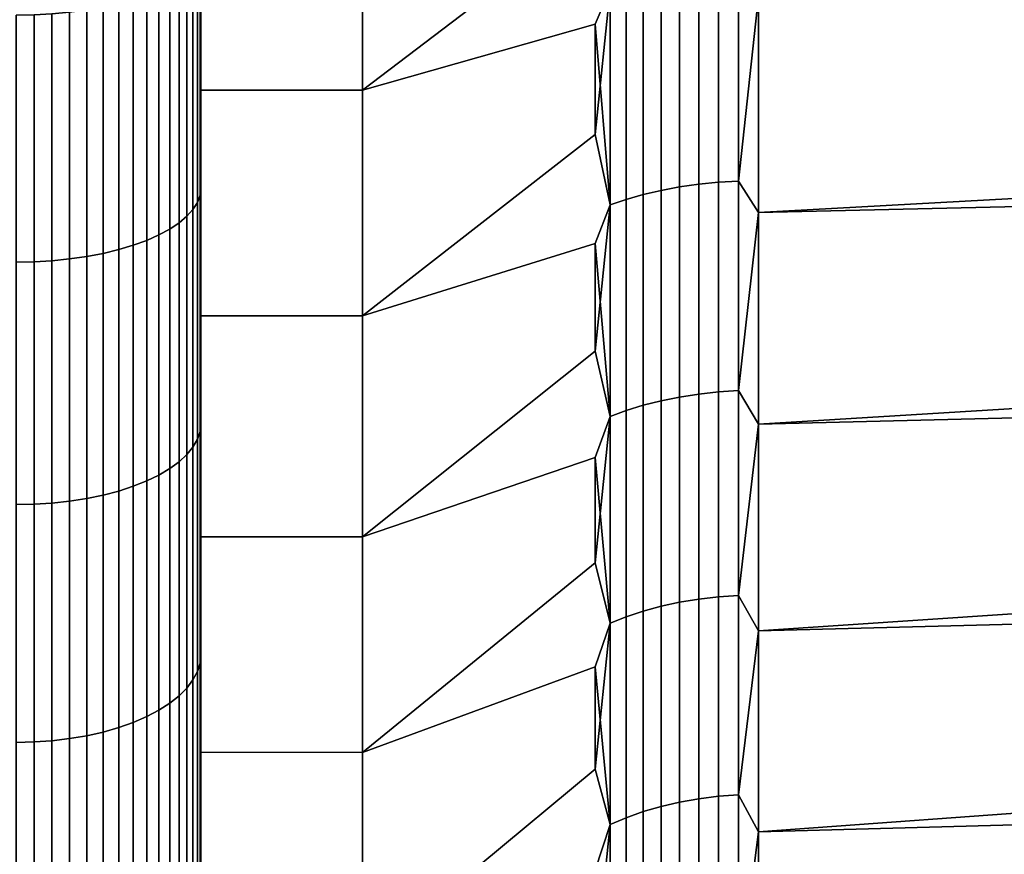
# Model space of a CAD drawing. Header units: metres. Extents: x -32 to 117, y -314 to 32.
# Tile 218 of 380: x 54.72 to 58.98, y -13.81 to -10.2. Entities that reach past the tile are written whole.
import ezdxf

# ---------------------------------------------------------------- set-up
doc = ezdxf.new("R2010")
doc.units = ezdxf.units.M
doc.layers.add('solid_24_501_064_XXX', color=7, linetype='CONTINUOUS')

msp = doc.modelspace()

# ---------------------------------------------------------------- linework, layer by layer
at = {"layer": 'solid_24_501_064_XXX'}
for points in [[(55.5, -5.372223, 76.927643), (55.5, -4.309648, 77.133179), (55.5, -10.018029, 77.287895), (55.5, -10.546008, 77.072289)], [(55.5, -5.372223, 27.072353), (55.5, -10.54607, 26.927734), (55.5, -10.018091, 26.712132), (55.5, -4.309648, 26.866817)], [(55.5, -6.425611, 76.677139), (55.5, -5.372223, 76.927643), (55.5, -10.546008, 77.072289), (55.5, -11.069248, 76.845741)], [(55.5, -6.425611, 27.322857), (55.5, -11.069309, 27.154285), (55.5, -10.54607, 26.927734), (55.5, -5.372223, 27.072353)], [(55.5, -7.466848, 76.382256), (55.5, -6.425611, 76.677139), (55.5, -11.069248, 76.845741), (55.5, -11.587082, 76.608528)], [(55.5, -7.466848, 27.617741), (55.5, -11.587142, 27.391504), (55.5, -11.069309, 27.154285), (55.5, -6.425611, 27.322857)], [(55.5, -8.495264, 76.043297), (55.5, -7.466848, 76.382256), (55.5, -12.100028, 76.360374), (55.5, -12.608076, 76.101334)], [(55.5, -7.466848, 76.382256), (55.5, -11.587082, 76.608528), (55.5, -12.100028, 76.360374)], [(55.5, -8.495264, 27.956701), (55.5, -12.100089, 27.639652), (55.5, -11.587142, 27.391504), (55.5, -7.466848, 27.617741)], [(55.5, -9.507679, 75.661201), (55.5, -8.495264, 76.043297), (55.5, -12.608076, 76.101334), (55.5, -13.110559, 75.831749)], [(55.5, -8.495264, 27.956701), (55.5, -12.608136, 27.898695), (55.5, -12.100089, 27.639652)], [(55.5, -9.507679, 28.338799), (55.5, -13.11062, 28.168285), (55.5, -12.608136, 27.898695), (55.5, -8.495264, 27.956701)], [(57.207108, -9.736951, 74.474289), (57.207108, -9.251137, 74.678589), (56.200001, -9.507991, 75.66111), (56.200001, -10.503589, 75.236275)], [(57.207108, -9.251137, 29.321413), (57.207108, -9.736951, 29.525713), (56.200001, -10.503589, 28.763721), (56.200001, -9.507991, 28.33889)], [(55.5, -10.503698, 75.236221), (55.5, -9.507679, 75.661201), (55.5, -13.606815, 75.551956), (55.5, -14.097085, 75.261795)], [(55.5, -9.507679, 75.661201), (55.5, -13.110559, 75.831749), (55.5, -13.606815, 75.551956)], [(55.5, -10.503698, 28.763779), (55.5, -13.606874, 28.44808), (55.5, -13.11062, 28.168285), (55.5, -9.507679, 28.338799)], [(56.200001, -10.503589, 75.236275), (56.200001, -9.507991, 75.66111), (55.5, -9.507679, 75.661201), (55.5, -10.503698, 75.236221)], [(56.200001, -10.503589, 28.763721), (55.5, -10.503698, 28.763779), (55.5, -9.507679, 28.338799), (56.200001, -9.507991, 28.33889)], [(57.271427, -10.064377, 74.264915), (57.207108, -9.736951, 74.474289), (56.200001, -10.503589, 75.236275), (57.207108, -10.218257, 74.259583)], [(57.271427, -10.064377, 29.735083), (57.207108, -10.218256, 29.740417), (56.200001, -10.503589, 28.763721), (57.207108, -9.736951, 29.525713)], [(55.484612, -9.944179, 77.484741), (55.484612, -10.98884, 77.052032), (55.496147, -10.957614, 76.980843), (55.496147, -9.915921, 77.412331)], [(55.484612, -10.98884, 26.947968), (55.484612, -9.944179, 26.515255), (55.496147, -9.915921, 26.587673), (55.496147, -10.957614, 27.019156)], [(55.496147, -9.915921, 77.412331), (55.496147, -10.957614, 76.980843), (55.5, -10.018029, 77.287895)], [(55.496147, -9.915921, 26.587673), (55.5, -10.018091, 26.712132), (55.5, -10.54607, 26.927734)], [(55.496147, -10.957614, 27.019156), (55.496147, -9.915921, 26.587673), (55.5, -10.54607, 26.927734)], [(55.439014, -9.998783, 77.624687), (55.439014, -11.049181, 77.189598), (55.465508, -11.019461, 77.121841), (55.465508, -9.971889, 77.555756)], [(55.439014, -11.049181, 26.810406), (55.439014, -9.998783, 26.375317), (55.465508, -9.971889, 26.444241), (55.465508, -11.019461, 26.87816)], [(55.465508, -9.971889, 77.555756), (55.465508, -11.019461, 77.121841), (55.484612, -10.98884, 77.052032), (55.484612, -9.944179, 77.484741)], [(55.465508, -11.019461, 26.87816), (55.465508, -9.971889, 26.444241), (55.484612, -9.944179, 26.515255), (55.484612, -10.98884, 26.947968)], [(57.655815, -10.91022, 30.360868), (57.655815, -9.981999, 29.917324), (57.741081, -9.974231, 29.934509), (57.741081, -10.90173, 30.37771)], [(57.655815, -9.981999, 74.08268), (57.655815, -10.91022, 73.63913), (57.741081, -10.90173, 73.622292), (57.741081, -9.974231, 74.065491)], [(57.741081, -10.90173, 30.37771), (57.741081, -9.974231, 29.934509), (57.827667, -9.969556, 29.944851), (57.827667, -10.89662, 30.387844)], [(57.741081, -9.974231, 74.065491), (57.741081, -10.90173, 73.622292), (57.827667, -10.89662, 73.61216), (57.827667, -9.969556, 74.055145)], [(57.827667, -10.89662, 30.387844), (57.827667, -9.969556, 29.944851), (57.914215, -10.096085, 30.006613)], [(57.827667, -9.969556, 74.055145), (57.827667, -10.89662, 73.61216), (57.914215, -10.096085, 73.993385)], [(60.944897, -9.948017, 74.06076), (57.914215, -10.096085, 73.993385), (57.914215, -11.032941, 73.538666), (60.888187, -10.869146, 73.621758)], [(55.405388, -10.024603, 77.690857), (55.405388, -11.077713, 77.254639), (55.439014, -11.049181, 77.189598), (55.439014, -9.998783, 77.624687)], [(55.405388, -11.077713, 26.745358), (55.405388, -10.024603, 26.309145), (55.439014, -9.998783, 26.375317), (55.439014, -11.049181, 26.810406)], [(57.414364, -10.955207, 30.271643), (57.414364, -10.023159, 29.826269), (57.491833, -10.006557, 29.862997), (57.491833, -10.937061, 30.307632)], [(57.414364, -10.023159, 74.173729), (57.414364, -10.955207, 73.728355), (57.491833, -10.937061, 73.692368), (57.491833, -10.006557, 74.137001)], [(57.491833, -10.937061, 30.307632), (57.491833, -10.006557, 29.862997), (57.572521, -9.992802, 29.893425), (57.572521, -10.922028, 30.33745)], [(57.491833, -10.006557, 74.137001), (57.491833, -10.937061, 73.692368), (57.572521, -10.922028, 73.662552), (57.572521, -9.992802, 74.106575)], [(57.572521, -10.922028, 30.33745), (57.572521, -9.992802, 29.893425), (57.655815, -9.981999, 29.917324), (57.655815, -10.91022, 30.360868)], [(57.572521, -9.992802, 74.106575), (57.572521, -10.922028, 73.662552), (57.655815, -10.91022, 73.63913), (57.655815, -9.981999, 74.08268)], [(57.914215, -11.032941, 30.461332), (57.914215, -10.096085, 30.006613), (62.30183, -10.001605, 29.963488), (62.30183, -10.93114, 30.409489)], [(55.318108, -10.072035, 77.812416), (55.318108, -11.130128, 77.374138), (55.364956, -11.104783, 77.316353), (55.364956, -10.049099, 77.753632)], [(55.318108, -11.130128, 26.625864), (55.318108, -10.072035, 26.187588), (55.364956, -10.049099, 26.246367), (55.364956, -11.104783, 26.683645)], [(55.364956, -10.049099, 77.753632), (55.364956, -11.104783, 77.316353), (55.405388, -11.077713, 77.254639), (55.405388, -10.024603, 77.690857)], [(55.364956, -11.104783, 26.683645), (55.364956, -10.049099, 26.246367), (55.405388, -10.024603, 26.309145), (55.405388, -11.077713, 26.745358)], [(55.496147, -10.957614, 76.980843), (55.5, -10.546008, 77.072289), (55.5, -10.018029, 77.287895)], [(57.271427, -11.000258, 30.182289), (57.271427, -10.064377, 29.735083), (57.34071, -10.042481, 29.783522), (57.34071, -10.976327, 30.229755)], [(57.271427, -10.064377, 74.264915), (57.271427, -11.000258, 73.817711), (57.34071, -10.976327, 73.770248), (57.34071, -10.042481, 74.216476)], [(57.34071, -10.976327, 30.229755), (57.34071, -10.042481, 29.783522), (57.414364, -10.023159, 29.826269), (57.414364, -10.955207, 30.271643)], [(57.34071, -10.042481, 74.216476), (57.34071, -10.976327, 73.770248), (57.414364, -10.955207, 73.728355), (57.414364, -10.023159, 74.173729)], [(55.207027, -10.112358, 77.915756), (55.207027, -11.174687, 77.475723), (55.265297, -11.153505, 77.427429), (55.265297, -10.093189, 77.866631)], [(55.207027, -11.174687, 26.524279), (55.207027, -10.112358, 26.084248), (55.265297, -10.093189, 26.133373), (55.265297, -11.153505, 26.572571)], [(55.265297, -10.093189, 77.866631), (55.265297, -11.153505, 77.427429), (55.318108, -11.130128, 77.374138), (55.318108, -10.072035, 77.812416)], [(55.265297, -11.153505, 26.572571), (55.265297, -10.093189, 26.133373), (55.318108, -10.072035, 26.187588), (55.318108, -11.130128, 26.625864)], [(57.271427, -10.064377, 74.264915), (57.207108, -10.218257, 74.259583), (57.207108, -10.694831, 74.034576)], [(57.271427, -10.064377, 74.264915), (57.207108, -10.694831, 74.034576), (57.271427, -11.000258, 73.817711)], [(57.271427, -11.000258, 30.182289), (57.207108, -10.218256, 29.740417), (57.271427, -10.064377, 29.735083)], [(57.827667, -10.89662, 30.387844), (57.914215, -10.096085, 30.006613), (57.914215, -11.032941, 30.461332)], [(57.827667, -10.89662, 73.61216), (57.914215, -11.032941, 73.538666), (57.914215, -10.096085, 73.993385)], [(55.005348, -10.156207, 78.02813), (55.005348, -11.223143, 77.586189), (55.076424, -11.209675, 77.555489), (55.076424, -10.144019, 77.996895)], [(55.005348, -11.223143, 26.413813), (55.005348, -10.156207, 25.971872), (55.076424, -10.144019, 26.003105), (55.076424, -11.209675, 26.444515)], [(55.076424, -10.144019, 77.996895), (55.076424, -11.209675, 77.555489), (55.143867, -11.193471, 77.518547), (55.143867, -10.129356, 77.959312)], [(55.076424, -11.209675, 26.444515), (55.076424, -10.144019, 26.003105), (55.143867, -10.129356, 26.040686), (55.143867, -11.193471, 26.481457)], [(55.143867, -10.129356, 77.959312), (55.143867, -11.193471, 77.518547), (55.207027, -11.174687, 77.475723), (55.207027, -10.112358, 77.915756)], [(55.143867, -11.193471, 26.481457), (55.143867, -10.129356, 26.040686), (55.207027, -10.112358, 26.084248), (55.207027, -11.174687, 26.524279)], [(54.777321, -11.245968, 77.638222), (54.777321, -10.176862, 78.081062), (54.700001, -10.178224, 78.084549), (54.700001, -11.247473, 77.641655)], [(54.777321, -10.176862, 25.918938), (54.777321, -11.245968, 26.361776), (54.700001, -11.247473, 26.358347), (54.700001, -10.178224, 25.915449)], [(54.777321, -10.176862, 78.081062), (54.777321, -11.245968, 77.638222), (54.855072, -11.241377, 77.627754), (54.855072, -10.172708, 78.070412)], [(54.777321, -11.245968, 26.361776), (54.777321, -10.176862, 25.918938), (54.855072, -10.172708, 25.929585), (54.855072, -11.241377, 26.372242)], [(54.855072, -10.172708, 78.070412), (54.855072, -11.241377, 77.627754), (54.931324, -11.233744, 77.610359), (54.931324, -10.1658, 78.052711)], [(54.855072, -11.241377, 26.372242), (54.855072, -10.172708, 25.929585), (54.931324, -10.1658, 25.947287), (54.931324, -11.233744, 26.389643)], [(54.931324, -10.1658, 78.052711), (54.931324, -11.233744, 77.610359), (55.005348, -11.223143, 77.586189), (55.005348, -10.156207, 78.02813)], [(54.931324, -11.233744, 26.389643), (54.931324, -10.1658, 25.947287), (55.005348, -10.156207, 25.971872), (55.005348, -11.223143, 26.413813)], [(57.207108, -10.218256, 29.740417), (57.207108, -10.694831, 29.965427), (56.200001, -11.480211, 29.230398), (56.200001, -10.503589, 28.763721)], [(57.207108, -10.694831, 74.034576), (57.207108, -10.218257, 74.259583), (56.200001, -10.503589, 75.236275), (56.200001, -11.480211, 74.7696)], [(57.271427, -11.000258, 30.182289), (57.207108, -10.694831, 29.965427), (57.207108, -10.218256, 29.740417)], [(56.200001, -11.480211, 74.7696), (56.200001, -10.503589, 75.236275), (55.5, -10.503698, 75.236221), (55.5, -11.480012, 74.769669)], [(56.200001, -10.503589, 28.763721), (56.200001, -11.480211, 29.230398), (55.5, -11.480012, 29.23033), (55.5, -10.503698, 28.763779)], [(55.5, -11.480012, 74.769669), (55.5, -10.503698, 75.236221), (55.5, -14.097085, 75.261795), (55.5, -14.581632, 74.961143)], [(55.5, -10.503698, 28.763779), (55.5, -14.097144, 28.738241), (55.5, -13.606874, 28.44808)], [(55.5, -11.480012, 29.23033), (55.5, -14.58169, 29.038897), (55.5, -14.097144, 28.738241), (55.5, -10.503698, 28.763779)], [(55.496147, -10.957614, 76.980843), (55.5, -11.069248, 76.845741), (55.5, -10.546008, 77.072289)], [(55.496147, -10.957614, 27.019156), (55.5, -10.54607, 26.927734), (55.5, -11.069309, 27.154285)], [(57.271427, -11.000258, 73.817711), (57.207108, -10.694831, 74.034576), (56.200001, -11.480211, 74.7696), (57.207108, -11.166453, 73.799362)], [(57.271427, -11.000258, 30.182289), (57.207108, -11.166452, 30.200638), (56.200001, -11.480211, 29.230398), (57.207108, -10.694831, 29.965427)], [(60.888187, -10.869146, 73.621758), (57.914215, -11.032941, 73.538666), (57.914215, -11.949368, 73.044067), (60.840805, -11.769875, 73.144981)], [(57.572521, -11.831571, 30.820513), (57.572521, -10.922028, 30.33745), (57.655815, -10.91022, 30.360868), (57.655815, -11.81878, 30.84341)], [(57.572521, -10.922028, 73.662552), (57.572521, -11.831571, 73.179489), (57.655815, -11.81878, 73.156593), (57.655815, -10.91022, 73.63913)], [(57.655815, -11.81878, 30.84341), (57.655815, -10.91022, 30.360868), (57.741081, -10.90173, 30.37771), (57.741081, -11.809583, 30.859875)], [(57.655815, -10.91022, 73.63913), (57.655815, -11.81878, 73.156593), (57.741081, -11.809583, 73.140129), (57.741081, -10.90173, 73.622292)], [(57.741081, -11.809583, 30.859875), (57.741081, -10.90173, 30.37771), (57.827667, -10.89662, 30.387844), (57.827667, -11.804048, 30.869783)], [(57.741081, -10.90173, 73.622292), (57.741081, -11.809583, 73.140129), (57.827667, -11.804048, 73.130219), (57.827667, -10.89662, 73.61216)], [(57.827667, -11.804048, 30.869783), (57.827667, -10.89662, 30.387844), (57.914215, -11.032941, 30.461332)], [(57.827667, -10.89662, 73.61216), (57.827667, -11.804048, 73.130219), (57.914215, -11.032941, 73.538666)], [(57.34071, -11.890392, 30.715219), (57.34071, -10.976327, 30.229755), (57.414364, -10.955207, 30.271643), (57.414364, -11.867514, 30.756172)], [(57.34071, -10.976327, 73.770248), (57.34071, -11.890392, 73.284782), (57.414364, -11.867514, 73.243828), (57.414364, -10.955207, 73.728355)], [(57.414364, -11.867514, 30.756172), (57.414364, -10.955207, 30.271643), (57.491833, -10.937061, 30.307632), (57.491833, -11.847857, 30.791361)], [(57.414364, -10.955207, 73.728355), (57.414364, -11.867514, 73.243828), (57.491833, -11.847857, 73.208641), (57.491833, -10.937061, 73.692368)], [(57.491833, -11.847857, 30.791361), (57.491833, -10.937061, 30.307632), (57.572521, -10.922028, 30.33745), (57.572521, -11.831571, 30.820513)], [(57.491833, -10.937061, 73.692368), (57.491833, -11.847857, 73.208641), (57.572521, -11.831571, 73.179489), (57.572521, -10.922028, 73.662552)], [(57.914215, -11.949368, 30.955936), (57.914215, -11.032941, 30.461332), (62.30183, -10.93114, 30.409489), (62.30183, -11.840835, 30.894678)], [(55.465508, -11.019461, 77.121841), (55.465508, -12.048207, 76.645004), (55.484612, -12.014728, 76.576515), (55.484612, -10.98884, 77.052032)], [(55.465508, -12.048207, 27.355), (55.465508, -11.019461, 26.87816), (55.484612, -10.98884, 26.947968), (55.484612, -12.014728, 27.423483)], [(55.484612, -10.98884, 77.052032), (55.484612, -12.014728, 76.576515), (55.496147, -11.980586, 76.506683), (55.496147, -10.957614, 76.980843)], [(55.484612, -12.014728, 27.423483), (55.484612, -10.98884, 26.947968), (55.496147, -10.957614, 27.019156), (55.496147, -11.980586, 27.493319)], [(55.496147, -10.957614, 76.980843), (55.496147, -11.980586, 76.506683), (55.5, -11.069248, 76.845741)], [(55.496147, -10.957614, 27.019156), (55.5, -11.069309, 27.154285), (55.5, -11.587142, 27.391504)], [(55.496147, -11.980586, 27.493319), (55.496147, -10.957614, 27.019156), (55.5, -11.587142, 27.391504)], [(57.271427, -11.916317, 30.668812), (57.271427, -11.000258, 30.182289), (57.34071, -10.976327, 30.229755), (57.34071, -11.890392, 30.715219)], [(57.271427, -11.000258, 73.817711), (57.271427, -11.916317, 73.331184), (57.34071, -11.890392, 73.284782), (57.34071, -10.976327, 73.770248)], [(55.439014, -11.049181, 77.189598), (55.439014, -12.080702, 76.711472), (55.465508, -12.048207, 76.645004), (55.465508, -11.019461, 77.121841)], [(55.439014, -12.080702, 27.28853), (55.439014, -11.049181, 26.810406), (55.465508, -11.019461, 26.87816), (55.465508, -12.048207, 27.355)], [(57.271427, -11.000258, 73.817711), (57.207108, -11.166453, 73.799362), (57.207108, -11.632904, 73.554054)], [(57.271427, -11.000258, 73.817711), (57.207108, -11.632904, 73.554054), (57.271427, -11.916317, 73.331184)], [(57.271427, -11.916317, 30.668812), (57.207108, -11.166452, 30.200638), (57.271427, -11.000258, 30.182289)], [(57.827667, -11.804048, 30.869783), (57.914215, -11.032941, 30.461332), (57.914215, -11.949368, 30.955936)], [(57.827667, -11.804048, 73.130219), (57.914215, -11.949368, 73.044067), (57.914215, -11.032941, 73.538666)], [(55.364956, -11.104783, 77.316353), (55.364956, -12.141494, 76.835823), (55.405388, -12.111897, 76.775284), (55.405388, -11.077713, 77.254639)], [(55.364956, -12.141494, 27.164177), (55.364956, -11.104783, 26.683645), (55.405388, -11.077713, 26.745358), (55.405388, -12.111897, 27.224718)], [(55.405388, -11.077713, 77.254639), (55.405388, -12.111897, 76.775284), (55.439014, -12.080702, 76.711472), (55.439014, -11.049181, 77.189598)], [(55.405388, -12.111897, 27.224718), (55.405388, -11.077713, 26.745358), (55.439014, -11.049181, 26.810406), (55.439014, -12.080702, 27.28853)], [(55.496147, -11.980586, 76.506683), (55.5, -11.587082, 76.608528), (55.5, -11.069248, 76.845741)], [(55.318108, -11.130128, 77.374138), (55.318108, -12.169206, 76.892509), (55.364956, -12.141494, 76.835823), (55.364956, -11.104783, 77.316353)], [(55.318108, -12.169206, 27.107492), (55.318108, -11.130128, 26.625864), (55.364956, -11.104783, 26.683645), (55.364956, -12.141494, 27.164177)], [(55.207027, -11.174687, 77.475723), (55.207027, -12.217925, 76.992165), (55.265297, -12.194765, 76.944794), (55.265297, -11.153505, 77.427429)], [(55.207027, -12.217925, 27.007835), (55.207027, -11.174687, 26.524279), (55.265297, -11.153505, 26.572571), (55.265297, -12.194765, 27.05521)], [(55.265297, -11.153505, 77.427429), (55.265297, -12.194765, 76.944794), (55.318108, -12.169206, 76.892509), (55.318108, -11.130128, 77.374138)], [(55.265297, -12.194765, 27.05521), (55.265297, -11.153505, 26.572571), (55.318108, -11.130128, 26.625864), (55.318108, -12.169206, 27.107492)], [(57.207108, -11.166452, 30.200638), (57.207108, -11.632904, 30.445944), (56.200001, -12.436121, 29.738085), (56.200001, -11.480211, 29.230398)], [(57.207108, -11.632904, 73.554054), (57.207108, -11.166453, 73.799362), (56.200001, -11.480211, 74.7696), (56.200001, -12.436121, 74.261917)], [(57.271427, -11.916317, 30.668812), (57.207108, -11.632904, 30.445944), (57.207108, -11.166452, 30.200638)], [(55.005348, -11.223143, 77.586189), (55.005348, -12.270904, 77.100533), (55.076424, -12.256179, 77.070412), (55.076424, -11.209675, 77.555489)], [(55.005348, -12.270904, 26.899466), (55.005348, -11.223143, 26.413813), (55.076424, -11.209675, 26.444515), (55.076424, -12.256179, 26.929585)], [(55.076424, -11.209675, 77.555489), (55.076424, -12.256179, 77.070412), (55.143867, -12.238462, 77.034172), (55.143867, -11.193471, 77.518547)], [(55.076424, -12.256179, 26.929585), (55.076424, -11.209675, 26.444515), (55.143867, -11.193471, 26.481457), (55.143867, -12.238462, 26.965824)], [(55.143867, -11.193471, 77.518547), (55.143867, -12.238462, 77.034172), (55.207027, -12.217925, 76.992165), (55.207027, -11.174687, 77.475723)], [(55.143867, -12.238462, 26.965824), (55.143867, -11.193471, 26.481457), (55.207027, -11.174687, 26.524279), (55.207027, -12.217925, 27.007835)], [(54.777321, -12.295859, 77.151581), (54.777321, -11.245968, 77.638222), (54.700001, -11.247473, 77.641655), (54.700001, -12.297505, 77.154945)], [(54.777321, -11.245968, 26.361776), (54.777321, -12.295859, 26.848417), (54.700001, -12.297505, 26.845053), (54.700001, -11.247473, 26.358347)], [(54.777321, -11.245968, 77.638222), (54.777321, -12.295859, 77.151581), (54.855072, -12.29084, 77.141319), (54.855072, -11.241377, 77.627754)], [(54.777321, -12.295859, 26.848417), (54.777321, -11.245968, 26.361776), (54.855072, -11.241377, 26.372242), (54.855072, -12.29084, 26.858685)], [(54.855072, -11.241377, 77.627754), (54.855072, -12.29084, 77.141319), (54.931324, -12.282495, 77.124245), (54.931324, -11.233744, 77.610359)], [(54.855072, -12.29084, 26.858685), (54.855072, -11.241377, 26.372242), (54.931324, -11.233744, 26.389643), (54.931324, -12.282495, 26.875755)], [(54.931324, -11.233744, 77.610359), (54.931324, -12.282495, 77.124245), (55.005348, -12.270904, 77.100533), (55.005348, -11.223143, 77.586189)], [(54.931324, -12.282495, 26.875755), (54.931324, -11.233744, 26.389643), (55.005348, -11.223143, 26.413813), (55.005348, -12.270904, 26.899466)], [(55.5, -12.436442, 74.261726), (55.5, -11.480012, 74.769669), (55.5, -15.059822, 74.650398), (55.5, -15.531022, 74.329964)], [(55.5, -11.480012, 74.769669), (55.5, -14.581632, 74.961143), (55.5, -15.059822, 74.650398)], [(55.5, -12.436442, 29.738276), (55.5, -15.059878, 29.349642), (55.5, -14.58169, 29.038897), (55.5, -11.480012, 29.23033)], [(56.200001, -12.436121, 74.261917), (56.200001, -11.480211, 74.7696), (55.5, -11.480012, 74.769669), (55.5, -12.436442, 74.261726)], [(56.200001, -11.480211, 29.230398), (56.200001, -12.436121, 29.738085), (55.5, -12.436442, 29.738276), (55.5, -11.480012, 29.23033)], [(55.496147, -11.980586, 76.506683), (55.5, -12.100028, 76.360374), (55.5, -11.587082, 76.608528)], [(55.496147, -11.980586, 27.493319), (55.5, -11.587142, 27.391504), (55.5, -12.100089, 27.639652)], [(57.271427, -11.916317, 73.331184), (57.207108, -11.632904, 73.554054), (56.200001, -12.436121, 74.261917), (57.207108, -12.093969, 73.298775)], [(57.271427, -11.916317, 30.668812), (57.207108, -12.093969, 30.701227), (56.200001, -12.436121, 29.738085), (57.207108, -11.632904, 30.445944)], [(57.741081, -12.696154, 31.380135), (57.741081, -11.809583, 30.859875), (57.827667, -11.804048, 30.869783), (57.827667, -12.690204, 31.389799)], [(57.741081, -11.809583, 73.140129), (57.741081, -12.696154, 72.619865), (57.827667, -12.690204, 72.610199), (57.827667, -11.804048, 73.130219)], [(57.827667, -12.690204, 31.389799), (57.827667, -11.804048, 30.869783), (57.914215, -11.949368, 30.955936)], [(57.827667, -11.804048, 73.130219), (57.827667, -12.690204, 72.610199), (57.914215, -11.949368, 73.044067)], [(60.840805, -11.769875, 73.144981), (57.914215, -11.949368, 73.044067), (57.914215, -12.843666, 72.51049), (60.802765, -12.649893, 72.630539)], [(57.414364, -12.758434, 31.278986), (57.414364, -11.867514, 30.756172), (57.491833, -11.847857, 30.791361), (57.491833, -12.737302, 31.313307)], [(57.414364, -11.867514, 73.243828), (57.414364, -12.758434, 72.721016), (57.491833, -12.737302, 72.686691), (57.491833, -11.847857, 73.208641)], [(57.491833, -12.737302, 31.313307), (57.491833, -11.847857, 30.791361), (57.572521, -11.831571, 30.820513), (57.572521, -12.719793, 31.341743)], [(57.491833, -11.847857, 73.208641), (57.491833, -12.737302, 72.686691), (57.572521, -12.719793, 72.658257), (57.572521, -11.831571, 73.179489)], [(57.572521, -12.719793, 31.341743), (57.572521, -11.831571, 30.820513), (57.655815, -11.81878, 30.84341), (57.655815, -12.706042, 31.364077)], [(57.572521, -11.831571, 73.179489), (57.572521, -12.719793, 72.658257), (57.655815, -12.706042, 72.635925), (57.655815, -11.81878, 73.156593)], [(57.655815, -12.706042, 31.364077), (57.655815, -11.81878, 30.84341), (57.741081, -11.809583, 30.859875), (57.741081, -12.696154, 31.380135)], [(57.655815, -11.81878, 73.156593), (57.655815, -12.706042, 72.635925), (57.741081, -12.696154, 72.619865), (57.741081, -11.809583, 73.140129)], [(57.914215, -12.843666, 31.48951), (57.914215, -11.949368, 30.955936), (62.30183, -11.840835, 30.894678), (62.30183, -12.729039, 31.418175)], [(57.271427, -12.810901, 31.193775), (57.271427, -11.916317, 30.668812), (57.34071, -11.890392, 30.715219), (57.34071, -12.78303, 31.23904)], [(57.271427, -11.916317, 73.331184), (57.271427, -12.810901, 72.806229), (57.34071, -12.78303, 72.760963), (57.34071, -11.890392, 73.284782)], [(57.34071, -12.78303, 31.23904), (57.34071, -11.890392, 30.715219), (57.414364, -11.867514, 30.756172), (57.414364, -12.758434, 31.278986)], [(57.34071, -11.890392, 73.284782), (57.34071, -12.78303, 72.760963), (57.414364, -12.758434, 72.721016), (57.414364, -11.867514, 73.243828)], [(57.271427, -11.916317, 73.331184), (57.207108, -12.093969, 73.298775), (57.207108, -12.549436, 73.03363)], [(57.271427, -11.916317, 73.331184), (57.207108, -12.549436, 73.03363), (57.271427, -12.810901, 72.806229)], [(57.271427, -12.810901, 31.193775), (57.207108, -12.093969, 30.701227), (57.271427, -11.916317, 30.668812)], [(57.827667, -12.690204, 31.389799), (57.914215, -11.949368, 30.955936), (57.914215, -12.843666, 31.48951)], [(57.827667, -12.690204, 72.610199), (57.914215, -12.843666, 72.51049), (57.914215, -11.949368, 73.044067)], [(55.465508, -12.048207, 76.645004), (55.465508, -13.056369, 76.126053), (55.484612, -13.020088, 76.059013), (55.484612, -12.014728, 76.576515)], [(55.465508, -13.056369, 27.873943), (55.465508, -12.048207, 27.355), (55.484612, -12.014728, 27.423483), (55.484612, -13.020088, 27.940985)], [(55.484612, -12.014728, 76.576515), (55.484612, -13.020088, 76.059013), (55.496147, -12.983089, 75.990646), (55.496147, -11.980586, 76.506683)], [(55.484612, -13.020088, 27.940985), (55.484612, -12.014728, 27.423483), (55.496147, -11.980586, 27.493319), (55.496147, -12.983089, 28.009352)], [(55.496147, -11.980586, 76.506683), (55.496147, -12.983089, 75.990646), (55.5, -12.100028, 76.360374)], [(55.496147, -11.980586, 27.493319), (55.5, -12.100089, 27.639652), (55.5, -12.608136, 27.898695)], [(55.496147, -12.983089, 28.009352), (55.496147, -11.980586, 27.493319), (55.5, -12.608136, 27.898695)], [(55.439014, -12.080702, 76.711472), (55.439014, -13.091582, 76.191124), (55.465508, -13.056369, 76.126053), (55.465508, -12.048207, 76.645004)], [(55.439014, -13.091582, 27.808874), (55.439014, -12.080702, 27.28853), (55.465508, -12.048207, 27.355), (55.465508, -13.056369, 27.873943)], [(55.405388, -12.111897, 76.775284), (55.405388, -13.125389, 76.253593), (55.439014, -13.091582, 76.191124), (55.439014, -12.080702, 76.711472)], [(55.405388, -13.125389, 27.746405), (55.405388, -12.111897, 27.224718), (55.439014, -12.080702, 27.28853), (55.439014, -13.091582, 27.808874)], [(55.496147, -12.983089, 75.990646), (55.5, -12.608076, 76.101334), (55.5, -12.100028, 76.360374)], [(57.207108, -12.549436, 73.03363), (57.207108, -12.093969, 73.298775), (56.200001, -12.436121, 74.261917), (56.200001, -13.369707, 73.714073)], [(57.207108, -12.093969, 30.701227), (57.207108, -12.549436, 30.966372), (56.200001, -13.369707, 30.285927), (56.200001, -12.436121, 29.738085)], [(57.271427, -12.810901, 31.193775), (57.207108, -12.549436, 30.966372), (57.207108, -12.093969, 30.701227)], [(55.318108, -12.169206, 76.892509), (55.318108, -13.187492, 76.368355), (55.364956, -13.157462, 76.312859), (55.364956, -12.141494, 76.835823)], [(55.318108, -13.187492, 27.631647), (55.318108, -12.169206, 27.107492), (55.364956, -12.141494, 27.164177), (55.364956, -13.157462, 27.68714)], [(55.364956, -12.141494, 76.835823), (55.364956, -13.157462, 76.312859), (55.405388, -13.125389, 76.253593), (55.405388, -12.111897, 76.775284)], [(55.364956, -13.157462, 27.68714), (55.364956, -12.141494, 27.164177), (55.405388, -12.111897, 27.224718), (55.405388, -13.125389, 27.746405)], [(55.265297, -12.194765, 76.944794), (55.265297, -13.215191, 76.419533), (55.318108, -13.187492, 76.368355), (55.318108, -12.169206, 76.892509)], [(55.265297, -13.215191, 27.580467), (55.265297, -12.194765, 27.05521), (55.318108, -12.169206, 27.107492), (55.318108, -13.187492, 27.631647)], [(55.143867, -12.238462, 77.034172), (55.143867, -13.262545, 76.507034), (55.207027, -13.240289, 76.465912), (55.207027, -12.217925, 76.992165)], [(55.143867, -13.262545, 27.492964), (55.143867, -12.238462, 26.965824), (55.207027, -12.217925, 27.007835), (55.207027, -13.240289, 27.53409)], [(55.207027, -12.217925, 76.992165), (55.207027, -13.240289, 76.465912), (55.265297, -13.215191, 76.419533), (55.265297, -12.194765, 76.944794)], [(55.207027, -13.240289, 27.53409), (55.207027, -12.217925, 27.007835), (55.265297, -12.194765, 27.05521), (55.265297, -13.215191, 27.580467)], [(54.931324, -12.282495, 77.124245), (54.931324, -13.310262, 76.595207), (55.005348, -13.297701, 76.571999), (55.005348, -12.270904, 77.100533)], [(54.931324, -13.310262, 27.404791), (54.931324, -12.282495, 26.875755), (55.005348, -12.270904, 26.899466), (55.005348, -13.297701, 27.428001)], [(55.005348, -12.270904, 77.100533), (55.005348, -13.297701, 76.571999), (55.076424, -13.281744, 76.542511), (55.076424, -12.256179, 77.070412)], [(55.005348, -13.297701, 27.428001), (55.005348, -12.270904, 26.899466), (55.076424, -12.256179, 26.929585), (55.076424, -13.281744, 27.457487)], [(55.076424, -12.256179, 77.070412), (55.076424, -13.281744, 76.542511), (55.143867, -13.262545, 76.507034), (55.143867, -12.238462, 77.034172)], [(55.076424, -13.281744, 27.457487), (55.076424, -12.256179, 26.929585), (55.143867, -12.238462, 26.965824), (55.143867, -13.262545, 27.492964)], [(54.777321, -13.324744, 76.621971), (54.777321, -12.295859, 77.151581), (54.700001, -12.297505, 77.154945), (54.700001, -13.326529, 76.625267)], [(54.777321, -12.295859, 26.848417), (54.777321, -13.324744, 27.378029), (54.700001, -13.326529, 27.374735), (54.700001, -12.297505, 26.845053)], [(54.777321, -12.295859, 77.151581), (54.777321, -13.324744, 76.621971), (54.855072, -13.319305, 76.611923), (54.855072, -12.29084, 77.141319)], [(54.777321, -13.324744, 27.378029), (54.777321, -12.295859, 26.848417), (54.855072, -12.29084, 26.858685), (54.855072, -13.319305, 27.388079)], [(54.855072, -12.29084, 77.141319), (54.855072, -13.319305, 76.611923), (54.931324, -13.310262, 76.595207), (54.931324, -12.282495, 77.124245)], [(54.855072, -13.319305, 27.388079), (54.855072, -12.29084, 26.858685), (54.931324, -12.282495, 26.875755), (54.931324, -13.310262, 27.404791)], [(56.200001, -12.436121, 74.261917), (55.5, -12.436442, 74.261726), (55.5, -13.369637, 73.714081), (56.200001, -13.369707, 73.714073)], [(56.200001, -12.436121, 29.738085), (56.200001, -13.369707, 30.285927), (55.5, -13.369637, 30.285915), (55.5, -12.436442, 29.738276)], [(55.5, -13.369637, 73.714081), (55.5, -12.436442, 74.261726), (55.5, -15.531022, 74.329964), (55.5, -15.995195, 73.99984)], [(55.5, -12.436442, 29.738276), (55.5, -15.531077, 29.670074), (55.5, -15.059878, 29.349642)], [(55.5, -13.369637, 30.285915), (55.5, -15.995249, 30.0002), (55.5, -15.531077, 29.670074), (55.5, -12.436442, 29.738276)], [(57.271427, -12.810901, 72.806229), (57.207108, -12.549436, 73.03363), (56.200001, -13.369707, 73.714073), (57.207108, -12.999092, 72.758743)], [(57.271427, -12.810901, 31.193775), (57.207108, -12.999091, 31.241257), (56.200001, -13.369707, 30.285927), (57.207108, -12.549436, 30.966372)], [(55.496147, -12.983089, 75.990646), (55.5, -13.110559, 75.831749), (55.5, -12.608076, 76.101334)], [(55.496147, -12.983089, 28.009352), (55.5, -12.608136, 27.898695), (55.5, -13.11062, 28.168285)], [(60.802765, -12.649893, 72.630539), (57.914215, -12.843666, 72.51049), (57.914215, -13.714181, 71.938934), (60.774158, -13.506566, 72.080154)], [(57.655815, -13.570407, 31.921928), (57.655815, -12.706042, 31.364077), (57.741081, -12.696154, 31.380135), (57.741081, -13.559846, 31.937555)], [(57.655815, -12.706042, 72.635925), (57.655815, -13.570407, 72.078072), (57.741081, -13.559846, 72.062447), (57.741081, -12.696154, 72.619865)], [(57.741081, -13.559846, 31.937555), (57.741081, -12.696154, 31.380135), (57.827667, -12.690204, 31.389799), (57.827667, -13.553491, 31.946959)], [(57.741081, -12.696154, 72.619865), (57.741081, -13.559846, 72.062447), (57.827667, -13.553491, 72.05304), (57.827667, -12.690204, 72.610199)], [(57.827667, -13.553491, 31.946959), (57.827667, -12.690204, 31.389799), (57.914215, -12.843666, 31.48951)], [(57.827667, -12.690204, 72.610199), (57.827667, -13.553491, 72.05304), (57.914215, -12.843666, 72.51049)], [(57.414364, -13.626364, 31.83914), (57.414364, -12.758434, 31.278986), (57.491833, -12.737302, 31.313307), (57.491833, -13.603793, 31.872534)], [(57.414364, -12.758434, 72.721016), (57.414364, -13.626364, 72.160858), (57.491833, -13.603793, 72.127464), (57.491833, -12.737302, 72.686691)], [(57.491833, -13.603793, 31.872534), (57.491833, -12.737302, 31.313307), (57.572521, -12.719793, 31.341743), (57.572521, -13.585093, 31.9002)], [(57.491833, -12.737302, 72.686691), (57.491833, -13.603793, 72.127464), (57.572521, -13.585093, 72.0998), (57.572521, -12.719793, 72.658257)], [(57.572521, -13.585093, 31.9002), (57.572521, -12.719793, 31.341743), (57.655815, -12.706042, 31.364077), (57.655815, -13.570407, 31.921928)], [(57.572521, -12.719793, 72.658257), (57.572521, -13.585093, 72.0998), (57.655815, -13.570407, 72.078072), (57.655815, -12.706042, 72.635925)], [(57.914215, -13.714181, 32.061062), (57.914215, -12.843666, 31.48951), (62.30183, -12.729039, 31.418175), (62.30183, -13.594141, 31.979029)], [(57.271427, -13.682399, 31.756231), (57.271427, -12.810901, 31.193775), (57.34071, -12.78303, 31.23904), (57.34071, -13.652632, 31.800274)], [(57.271427, -12.810901, 72.806229), (57.271427, -13.682399, 72.243767), (57.34071, -13.652632, 72.19973), (57.34071, -12.78303, 72.760963)], [(57.34071, -13.652632, 31.800274), (57.34071, -12.78303, 31.23904), (57.414364, -12.758434, 31.278986), (57.414364, -13.626364, 31.83914)], [(57.34071, -12.78303, 72.760963), (57.34071, -13.652632, 72.19973), (57.414364, -13.626364, 72.160858), (57.414364, -12.758434, 72.721016)], [(57.271427, -12.810901, 72.806229), (57.207108, -12.999092, 72.758743), (57.207108, -13.44273, 72.474251)], [(57.271427, -12.810901, 72.806229), (57.207108, -13.44273, 72.474251), (57.271427, -13.682399, 72.243767)], [(57.271427, -13.682399, 31.756231), (57.207108, -12.999091, 31.241257), (57.271427, -12.810901, 31.193775)], [(57.827667, -13.553491, 31.946959), (57.914215, -12.843666, 31.48951), (57.914215, -13.714181, 32.061062)], [(57.827667, -13.553491, 72.05304), (57.914215, -13.714181, 71.938934), (57.914215, -12.843666, 72.51049)], [(55.484612, -13.020088, 76.059013), (55.484612, -14.003203, 75.500412), (55.496147, -13.963412, 75.433632), (55.496147, -12.983089, 75.990646)], [(55.484612, -14.003203, 28.499592), (55.484612, -13.020088, 27.940985), (55.496147, -12.983089, 28.009352), (55.496147, -13.963412, 28.56637)], [(55.496147, -12.983089, 75.990646), (55.496147, -13.963412, 75.433632), (55.5, -13.110559, 75.831749)], [(55.496147, -12.983089, 28.009352), (55.5, -13.11062, 28.168285), (55.5, -13.606874, 28.44808)], [(55.496147, -13.963412, 28.56637), (55.496147, -12.983089, 28.009352), (55.5, -13.606874, 28.44808)], [(57.207108, -12.999091, 31.241257), (57.207108, -13.44273, 31.525751), (56.200001, -14.279262, 30.87294), (56.200001, -13.369707, 30.285927)], [(57.207108, -13.44273, 72.474251), (57.207108, -12.999092, 72.758743), (56.200001, -13.369707, 73.714073), (56.200001, -14.279262, 73.12706)], [(57.271427, -13.682399, 31.756231), (57.207108, -13.44273, 31.525751), (57.207108, -12.999091, 31.241257)], [(55.465508, -13.056369, 76.126053), (55.465508, -14.042224, 75.565895), (55.484612, -14.003203, 75.500412), (55.484612, -13.020088, 76.059013)], [(55.465508, -14.042224, 28.434107), (55.465508, -13.056369, 27.873943), (55.484612, -13.020088, 27.940985), (55.484612, -14.003203, 28.499592)], [(55.439014, -13.091582, 76.191124), (55.439014, -14.080096, 75.629448), (55.465508, -14.042224, 75.565895), (55.465508, -13.056369, 76.126053)], [(55.439014, -14.080096, 28.370548), (55.439014, -13.091582, 27.808874), (55.465508, -13.056369, 27.873943), (55.465508, -14.042224, 28.434107)], [(55.364956, -13.157462, 76.312859), (55.364956, -14.150951, 75.74836), (55.405388, -14.116456, 75.690468), (55.405388, -13.125389, 76.253593)], [(55.364956, -14.150951, 28.25164), (55.364956, -13.157462, 27.68714), (55.405388, -13.125389, 27.746405), (55.405388, -14.116456, 28.30953)], [(55.405388, -13.125389, 76.253593), (55.405388, -14.116456, 75.690468), (55.439014, -14.080096, 75.629448), (55.439014, -13.091582, 76.191124)], [(55.405388, -14.116456, 28.30953), (55.405388, -13.125389, 27.746405), (55.439014, -13.091582, 27.808874), (55.439014, -14.080096, 28.370548)], [(55.496147, -13.963412, 75.433632), (55.5, -13.606815, 75.551956), (55.5, -13.110559, 75.831749)], [(55.318108, -13.187492, 76.368355), (55.318108, -14.183249, 75.802567), (55.364956, -14.150951, 75.74836), (55.364956, -13.157462, 76.312859)], [(55.318108, -14.183249, 28.197437), (55.318108, -13.187492, 27.631647), (55.364956, -13.157462, 27.68714), (55.364956, -14.150951, 28.25164)], [(55.265297, -13.215191, 76.419533), (55.265297, -14.213038, 75.852554), (55.318108, -14.183249, 75.802567), (55.318108, -13.187492, 76.368355)], [(55.265297, -14.213038, 28.147444), (55.265297, -13.215191, 27.580467), (55.318108, -13.187492, 27.631647), (55.318108, -14.183249, 28.197437)], [(55.143867, -13.262545, 76.507034), (55.143867, -14.263968, 75.938026), (55.207027, -14.240031, 75.897858), (55.207027, -13.240289, 76.465912)], [(55.143867, -14.263968, 28.061974), (55.143867, -13.262545, 27.492964), (55.207027, -13.240289, 27.53409), (55.207027, -14.240031, 28.102144)], [(55.207027, -13.240289, 76.465912), (55.207027, -14.240031, 75.897858), (55.265297, -14.213038, 75.852554), (55.265297, -13.215191, 76.419533)], [(55.207027, -14.240031, 28.102144), (55.207027, -13.240289, 27.53409), (55.265297, -13.215191, 27.580467), (55.265297, -14.213038, 28.147444)], [(54.931324, -13.310262, 76.595207), (54.931324, -14.315288, 76.024155), (55.005348, -14.301779, 76.00148), (55.005348, -13.297701, 76.571999)], [(54.931324, -14.315288, 27.975847), (54.931324, -13.310262, 27.404791), (55.005348, -13.297701, 27.428001), (55.005348, -14.301779, 27.998518)], [(55.005348, -13.297701, 76.571999), (55.005348, -14.301779, 76.00148), (55.076424, -14.284616, 75.972679), (55.076424, -13.281744, 76.542511)], [(55.005348, -14.301779, 27.998518), (55.005348, -13.297701, 27.428001), (55.076424, -13.281744, 27.457487), (55.076424, -14.284616, 28.027321)], [(55.076424, -13.281744, 76.542511), (55.076424, -14.284616, 75.972679), (55.143867, -14.263968, 75.938026), (55.143867, -13.262545, 76.507034)], [(55.076424, -14.284616, 28.027321), (55.076424, -13.281744, 27.457487), (55.143867, -13.262545, 27.492964), (55.143867, -14.263968, 28.061974)], [(54.777321, -14.330864, 76.050293), (54.777321, -13.324744, 76.621971), (54.700001, -13.326529, 76.625267), (54.700001, -14.332783, 76.053513)], [(54.777321, -13.324744, 27.378029), (54.777321, -14.330864, 27.949707), (54.700001, -14.332783, 27.946489), (54.700001, -13.326529, 27.374735)], [(54.777321, -13.324744, 76.621971), (54.777321, -14.330864, 76.050293), (54.855072, -14.325014, 76.040474), (54.855072, -13.319305, 76.611923)], [(54.777321, -14.330864, 27.949707), (54.777321, -13.324744, 27.378029), (54.855072, -13.319305, 27.388079), (54.855072, -14.325014, 27.959524)], [(54.855072, -13.319305, 76.611923), (54.855072, -14.325014, 76.040474), (54.931324, -14.315288, 76.024155), (54.931324, -13.310262, 76.595207)], [(54.855072, -14.325014, 27.959524), (54.855072, -13.319305, 27.388079), (54.931324, -13.310262, 27.404791), (54.931324, -14.315288, 27.975847)], [(55.5, -14.279572, 73.126831), (55.5, -13.369637, 73.714081), (55.5, -16.452827, 73.659698), (55.5, -16.903345, 73.309982)], [(55.5, -13.369637, 73.714081), (55.5, -15.995195, 73.99984), (55.5, -16.452827, 73.659698)], [(55.5, -14.279572, 30.873165), (55.5, -16.452881, 30.340343), (55.5, -15.995249, 30.0002), (55.5, -13.369637, 30.285915)], [(56.200001, -13.369707, 73.714073), (55.5, -13.369637, 73.714081), (55.5, -14.279572, 73.126831), (56.200001, -14.279262, 73.12706)], [(56.200001, -13.369707, 30.285927), (56.200001, -14.279262, 30.87294), (55.5, -14.279572, 30.873165), (55.5, -13.369637, 30.285915)], [(57.271427, -13.682399, 72.243767), (57.207108, -13.44273, 72.474251), (56.200001, -14.279262, 73.12706), (57.207108, -13.880144, 72.180275)], [(57.271427, -13.682399, 31.756231), (57.207108, -13.880144, 31.819727), (56.200001, -14.279262, 30.87294), (57.207108, -13.44273, 31.525751)], [(60.774158, -13.506566, 72.080154), (57.914215, -13.714181, 71.938934), (57.914215, -14.559301, 71.33046), (60.754997, -14.339691, 71.493912)], [(57.741081, -14.399103, 32.531128), (57.741081, -13.559846, 31.937555), (57.827667, -13.553491, 31.946959), (57.827667, -14.392354, 32.540253)], [(57.741081, -13.559846, 72.062447), (57.741081, -14.399103, 71.468872), (57.827667, -14.392354, 71.459747), (57.827667, -13.553491, 72.05304)], [(57.827667, -14.392354, 32.540253), (57.827667, -13.553491, 31.946959), (57.914215, -13.714181, 32.061062)], [(57.827667, -13.553491, 72.05304), (57.827667, -14.392354, 71.459747), (57.914215, -13.714181, 71.938934)], [(57.491833, -14.445769, 32.468029), (57.491833, -13.603793, 31.872534), (57.572521, -13.585093, 31.9002), (57.572521, -14.425913, 32.494877)], [(57.491833, -13.603793, 72.127464), (57.491833, -14.445769, 71.531967), (57.572521, -14.425913, 71.505119), (57.572521, -13.585093, 72.0998)], [(57.572521, -14.425913, 32.494877), (57.572521, -13.585093, 31.9002), (57.655815, -13.570407, 31.921928), (57.655815, -14.410317, 32.515965)], [(57.572521, -13.585093, 72.0998), (57.572521, -14.425913, 71.505119), (57.655815, -14.410317, 71.484032), (57.655815, -13.570407, 72.078072)], [(57.655815, -14.410317, 32.515965), (57.655815, -13.570407, 31.921928), (57.741081, -13.559846, 31.937555), (57.741081, -14.399103, 32.531128)], [(57.655815, -13.570407, 72.078072), (57.655815, -14.410317, 71.484032), (57.741081, -14.399103, 71.468872), (57.741081, -13.559846, 72.062447)], [(57.914215, -14.559301, 32.669537), (57.914215, -13.714181, 32.061062), (62.30183, -13.594141, 31.979029), (62.30183, -14.434564, 32.576218)], [(55.496147, -13.963412, 75.433632), (55.5, -14.097085, 75.261795), (55.5, -13.606815, 75.551956)], [(55.496147, -13.963412, 28.56637), (55.5, -13.606874, 28.44808), (55.5, -14.097144, 28.738241)], [(57.34071, -14.497631, 32.397907), (57.34071, -13.652632, 31.800274), (57.414364, -13.626364, 31.83914), (57.414364, -14.469737, 32.435623)], [(57.34071, -13.652632, 72.19973), (57.34071, -14.497631, 71.602089), (57.414364, -14.469737, 71.564377), (57.414364, -13.626364, 72.160858)], [(57.414364, -14.469737, 32.435623), (57.414364, -13.626364, 31.83914), (57.491833, -13.603793, 31.872534), (57.491833, -14.445769, 32.468029)], [(57.414364, -13.626364, 72.160858), (57.414364, -14.469737, 71.564377), (57.491833, -14.445769, 71.531967), (57.491833, -13.603793, 72.127464)], [(57.271427, -13.682399, 72.243767), (57.207108, -13.880144, 72.180275), (57.207108, -14.311132, 71.876953)], [(57.271427, -13.682399, 72.243767), (57.207108, -14.311132, 71.876953), (57.271427, -14.529241, 71.644829)], [(57.271427, -14.529241, 32.355171), (57.207108, -13.880144, 31.819727), (57.271427, -13.682399, 31.756231)], [(57.271427, -14.529241, 32.355171), (57.271427, -13.682399, 31.756231), (57.34071, -13.652632, 31.800274), (57.34071, -14.497631, 32.397907)], [(57.271427, -13.682399, 72.243767), (57.271427, -14.529241, 71.644829), (57.34071, -14.497631, 71.602089), (57.34071, -13.652632, 72.19973)], [(57.827667, -14.392354, 32.540253), (57.914215, -13.714181, 32.061062), (57.914215, -14.559301, 32.669537)], [(57.827667, -14.392354, 71.459747), (57.914215, -14.559301, 71.33046), (57.914215, -13.714181, 71.938934)]]:
    msp.add_3dface(points, dxfattribs=at)

doc.saveas('drawing.dxf')
